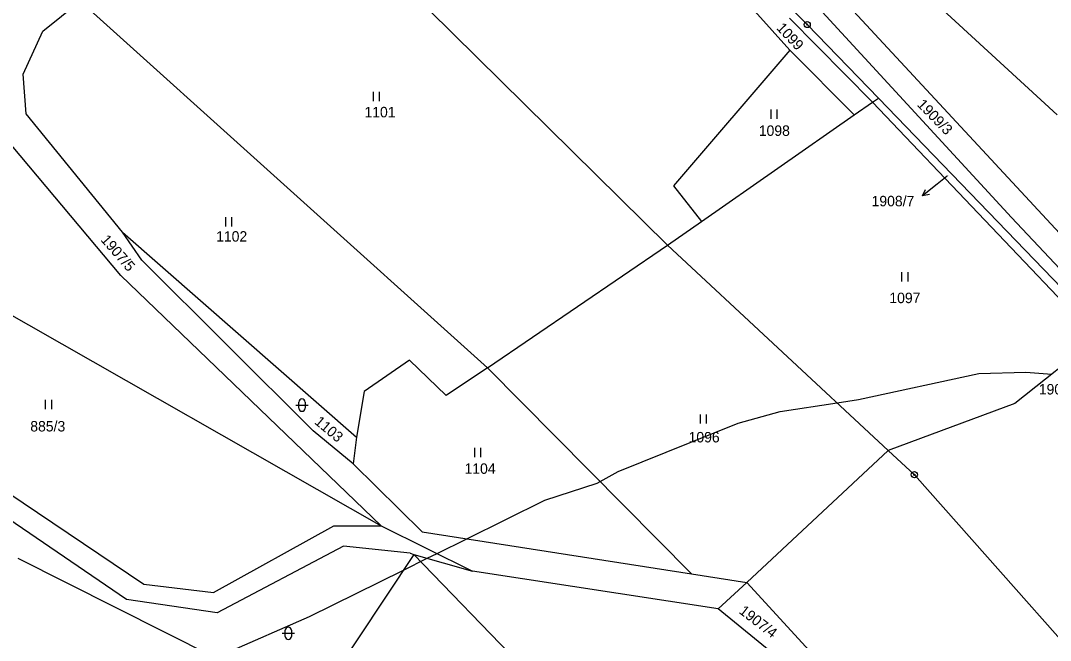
# Model space of a CAD drawing. Extents: x -445050 to -440454, y -1134563 to -1129741.
# Drawn here: x -441230.1 to -441062.5, y -1131582.1 to -1131481.2 of the extents above; entities that cross this region are included whole.
import ezdxf

# ---------------------------------------------------------------- set-up
doc = ezdxf.new("R2010")
doc.units = 0
for name, color, linetype in [('Vrstva 1', 7, 'Continuous'), ('Vrstva 16', 7, 'Continuous'), ('Vrstva 18', 7, 'Continuous'), ('Vrstva 24', 7, 'Continuous'), ('Vrstva 25', 7, 'Continuous'), ('Vrstva 52', 7, 'Continuous')]:
    doc.layers.add(name, color=color, linetype=linetype)

msp = doc.modelspace()

# ---------------------------------------------------------------- linework, layer by layer
at = {"layer": 'Vrstva 1'}
for p, q in [((-441265.34, -1131509.92), (-441171.4, -1131563.46)), ((-441166.1, -1131568.14), (-441063.98, -1131673.71))]:
    msp.add_line(p, q, dxfattribs=at)
for points in [[(-441131.06, -1131445.66), (-441068.85, -1131513.28)], [(-441102.09, -1131481.89), (-441135.73, -1131448.01)], [(-441190.74, -1131452.67), (-441124.82, -1131517.82)], [(-441134.57, -1131452.95), (-441104.92, -1131486.07)], [(-441100.6, -1131460.56), (-441061.42, -1131496.56)], [(-441097.37, -1131476.63), (-441052.64, -1131524.89)], [(-441226.44, -1131482.95), (-441220.39, -1131478.08)], [(-441220.39, -1131478.08), (-441154.11, -1131537.76)], [(-441104.96, -1131480.83), (-441091.47, -1131494.51)], [(-441090.52, -1131493.88), (-441102.09, -1131481.89)], [(-441229.64, -1131489.96), (-441226.44, -1131482.95)], [(-441104.92, -1131486.07), (-441123.83, -1131508.16)], [(-441104.92, -1131486.07), (-441094.43, -1131496.58)], [(-441229.15, -1131496.4), (-441229.64, -1131489.96)], [(-441091.47, -1131494.51), (-441090.52, -1131493.88)], [(-441054.71, -1131530.98), (-441090.52, -1131493.88)], [(-441094.43, -1131496.58), (-441091.47, -1131494.51)], [(-441054.92, -1131532.91), (-441091.47, -1131494.51)], [(-441213.46, -1131515.7), (-441229.15, -1131496.4)], [(-441119.3, -1131513.96), (-441094.43, -1131496.58)], [(-441213.77, -1131522.76), (-441234.15, -1131498.46)], [(-441123.83, -1131508.16), (-441119.3, -1131513.96)], [(-441124.82, -1131517.82), (-441119.3, -1131513.96)], [(-441068.85, -1131513.28), (-441054, -1131529.08)], [(-441210.35, -1131520.23), (-441213.46, -1131515.7)], [(-441213.46, -1131515.7), (-441175.41, -1131549.03)], [(-441154.11, -1131537.76), (-441124.82, -1131517.82)], [(-441124.82, -1131517.82), (-441088.93, -1131551.19)], [(-441182.48, -1131548.04), (-441210.35, -1131520.23)], [(-441171.4, -1131563.46), (-441213.77, -1131522.76)], [(-441269.12, -1131533.13), (-441210, -1131572.96)], [(-441054.92, -1131532.91), (-441068.31, -1131543.59)], [(-441166.77, -1131536.53), (-441174.14, -1131541.63)], [(-441160.84, -1131542.26), (-441166.77, -1131536.53)], [(-441212.82, -1131575.48), (-441267.03, -1131538.44)], [(-441154.11, -1131537.76), (-441160.84, -1131542.26)], [(-441154.11, -1131537.76), (-441120.93, -1131571.29)], [(-441174.14, -1131541.63), (-441175.41, -1131549.03)], [(-441068.31, -1131543.59), (-441088.93, -1131551.19)], [(-441175.97, -1131553.38), (-441182.48, -1131548.04)], [(-441175.41, -1131549.03), (-441175.97, -1131553.38)], [(-441088.93, -1131551.19), (-441111.92, -1131572.7)], [(-441088.93, -1131551.19), (-441084.66, -1131555.16)], [(-441175.97, -1131553.38), (-441164.75, -1131564.44)], [(-441084.66, -1131555.16), (-441045.21, -1131599.67)], [(-441198.69, -1131574.34), (-441179.08, -1131563.47)], [(-441179.08, -1131563.47), (-441171.4, -1131563.46)], [(-441171.4, -1131563.46), (-441156.52, -1131570.83)], [(-441164.75, -1131564.44), (-441120.93, -1131571.29)], [(-441177.52, -1131566.79), (-441198.1, -1131577.66)], [(-441166.67, -1131567.94), (-441177.52, -1131566.79)], [(-441198.68, -1131584.78), (-441230.47, -1131568.8)], [(-441166.1, -1131568.14), (-441189.01, -1131602.71)], [(-441166.67, -1131567.94), (-441166.1, -1131568.14)], [(-441166.1, -1131568.14), (-441156.52, -1131570.83)], [(-441116.55, -1131577.01), (-441156.52, -1131570.83)], [(-441120.93, -1131571.29), (-441111.92, -1131572.7)], [(-441111.92, -1131572.7), (-441116.55, -1131577.01)], [(-441095.73, -1131590.32), (-441111.92, -1131572.7)], [(-441210, -1131572.96), (-441198.69, -1131574.34)], [(-441198.1, -1131577.66), (-441212.82, -1131575.48)], [(-441099.74, -1131590.74), (-441116.55, -1131577.01)]]:
    msp.add_lwpolyline(points, dxfattribs=at)
at = {"layer": 'Vrstva 16'}
msp.add_line((-441080.97, -1131507.89), (-441083.31, -1131509.77), dxfattribs=at)
for points in [[(-441079.3, -1131506.55), (-441080.97, -1131507.89)], [(-441082.22, -1131509.53), (-441083.31, -1131509.77), (-441082.84, -1131508.75)]]:
    msp.add_lwpolyline(points, dxfattribs=at)
at = {"layer": 'Vrstva 24'}
for centre, radius in [((-441102.09, -1131481.89), 0.5), ((-441102.09, -1131481.89), 0.1), ((-441084.66, -1131555.16), 0.5), ((-441084.66, -1131555.16), 0.1)]:
    msp.add_circle(centre, radius, dxfattribs=at)
at = {"layer": 'Vrstva 25'}
for p, q in [((-441172.67, -1131494.35), (-441172.67, -1131492.85)), ((-441171.67, -1131494.35), (-441171.67, -1131492.85)), ((-441107.97, -1131497.22), (-441107.97, -1131495.72)), ((-441106.97, -1131497.22), (-441106.97, -1131495.72)), ((-441196.68, -1131514.76), (-441196.68, -1131513.26)), ((-441195.68, -1131514.76), (-441195.68, -1131513.26)), ((-441086.69, -1131523.71), (-441086.69, -1131522.21)), ((-441085.69, -1131523.71), (-441085.69, -1131522.21)), ((-441225.99, -1131544.48), (-441225.99, -1131542.98)), ((-441224.99, -1131544.48), (-441224.99, -1131542.98)), ((-441185.28, -1131543.83), (-441183.28, -1131543.83)), ((-441184.78, -1131544.33), (-441184.78, -1131543.33)), ((-441183.78, -1131543.33), (-441183.78, -1131544.33)), ((-441119.46, -1131546.83), (-441119.46, -1131545.33)), ((-441118.46, -1131546.83), (-441118.46, -1131545.33)), ((-441156.17, -1131552.3), (-441156.17, -1131550.8)), ((-441155.17, -1131552.3), (-441155.17, -1131550.8)), ((-441187.49, -1131580.97), (-441185.49, -1131580.97)), ((-441186.99, -1131581.47), (-441186.99, -1131580.47)), ((-441185.99, -1131580.47), (-441185.99, -1131581.47))]:
    msp.add_line(p, q, dxfattribs=at)
for centre, start, end in [((-441184.28, -1131543.33), 0, 180), ((-441184.28, -1131544.33), 180, 0), ((-441186.49, -1131580.47), 0, 180), ((-441186.49, -1131581.47), 180, 0)]:
    msp.add_arc(centre, 0.5, start, end, dxfattribs=at)
at = {"layer": 'Vrstva 52'}
msp.add_lwpolyline([(-441196.65, -1131584.18), (-441183.04, -1131578.23), (-441167.79, -1131570.68), (-441163.89, -1131568.76), (-441162.3, -1131567.97), (-441157.46, -1131565.58), (-441144.77, -1131559.31), (-441136.27, -1131556.54), (-441135.79, -1131556.27), (-441132.87, -1131554.63), (-441113.31, -1131546.76), (-441106.51, -1131544.85), (-441097.24, -1131543.46), (-441093.75, -1131542.94), (-441074.19, -1131538.68), (-441066.54, -1131538.47), (-441062.28, -1131538.78)], dxfattribs=at)

# ---------------------------------------------------------------- texts
at = {"layer": 'Vrstva 16'}
for s, p in [('1908/7', (-441091.62, -1131511.47)), ('1908/13', (-441064.42, -1131542.1))]:
    msp.add_text(s, height=1.7, dxfattribs=at).set_placement(p)
at = {"layer": 'Vrstva 18'}
for s, rotation, p in [('1099', 313.2018, (-441107.21, -1131482.54)), ('1909/3', 314.2674, (-441084.34, -1131495.02)), ('1907/5', 311.0895, (-441217.12, -1131516.99)), ('1103', 320.0697, (-441182.37, -1131546.75)), ('1907/4', 322.3395, (-441113.31, -1131577.6))]:
    msp.add_text(s, height=1.7, rotation=rotation, dxfattribs=at).set_placement(p)
for s, height, p in [('1101', 1.7, (-441174.12, -1131496.99)), ('1098', 1.7, (-441109.97, -1131500.01)), ('1908/7', 0.1, (-441079.51, -1131506.55)), ('1102', 1.7, (-441198.25, -1131517.22)), ('1097', 1.7, (-441088.73, -1131527.23)), ('885/3', 1.7, (-441228.48, -1131548.12)), ('1096', 1.7, (-441121.39, -1131549.9)), ('1104', 1.7, (-441157.84, -1131555.01))]:
    msp.add_text(s, height=height, dxfattribs=at).set_placement(p)

doc.saveas('drawing.dxf')
